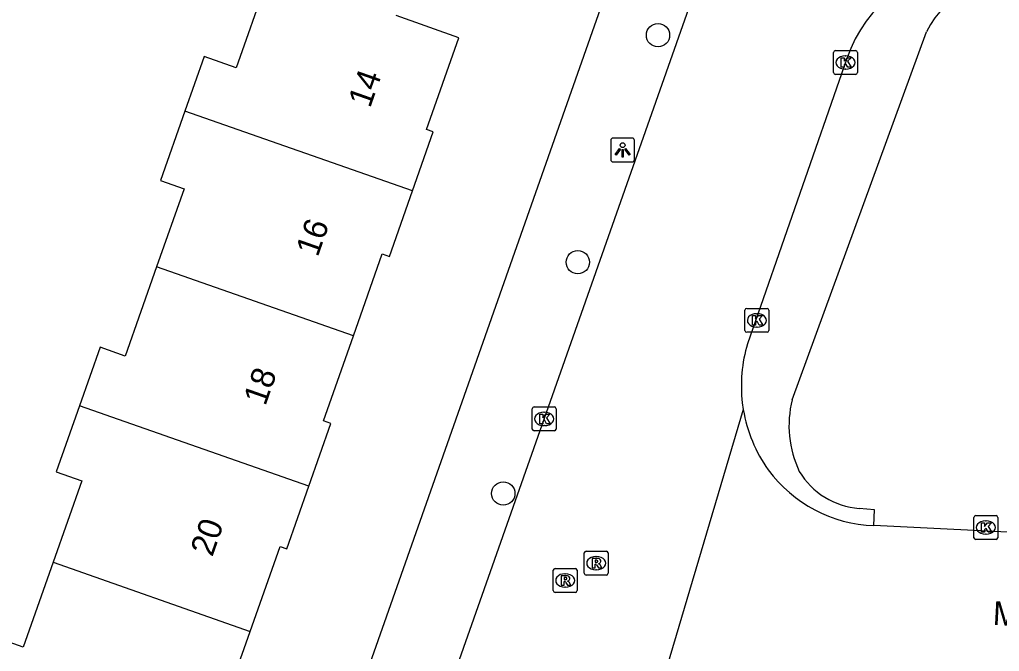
# Model space of a CAD drawing. Extents: x 163268 to 164360, y 381529 to 382285.
# Drawn here: x 163881.64 to 163922.72, y 381929.49 to 381955.99 of the extents above; entities that cross this region are included whole.
import ezdxf

# ---------------------------------------------------------------- set-up
doc = ezdxf.new("R2010")
doc.units = 0
for name, color, linetype in [('IMGEO_Boom', 7, 'Continuous'), ('IMGEO_Kolk', 7, 'Continuous'), ('IMGEO_Lichtpunt', 7, 'Continuous'), ('IMGEO_Openbare_ruimte_label', 7, 'Continuous'), ('IMGEO_Pand', 7, 'Continuous'), ('IMGEO_Pand_nummerreeks', 7, 'Continuous'), ('IMGEO_Rijbaan_lokaal_open', 7, 'Continuous'), ('IMGEO_Rioolput', 7, 'Continuous'), ('IMGEO_Voetpad_open', 7, 'Continuous')]:
    doc.layers.add(name, color=color, linetype=linetype)

msp = doc.modelspace()

# ---------------------------------------------------------------- linework, layer by layer
at = {"layer": 'IMGEO_Boom'}
for centre in [(163908.408, 381955.34), (163905.044, 381945.817), (163901.92, 381936.115)]:
    msp.add_circle(centre, 0.489, dxfattribs=at)
at = {"layer": 'IMGEO_Kolk'}
for p, q in [((163915.769, 381953.769), (163915.769, 381954.621)), ((163915.844, 381954.695), (163916.696, 381954.695)), ((163916.77, 381954.621), (163916.77, 381953.769)), ((163916.257, 381954.475), (163916.282, 381954.475)), ((163916.28, 381953.915), (163916.255, 381953.915)), ((163916.696, 381953.695), (163915.844, 381953.695)), ((163912.13, 381943.879), (163912.982, 381943.879)), ((163912.055, 381942.953), (163912.055, 381943.805)), ((163912.543, 381943.659), (163912.568, 381943.659)), ((163913.056, 381943.805), (163913.056, 381942.953)), ((163912.566, 381943.099), (163912.541, 381943.099)), ((163912.982, 381942.879), (163912.13, 381942.879)), ((163903.21, 381939.744), (163904.062, 381939.744)), ((163903.135, 381938.818), (163903.135, 381939.67)), ((163903.623, 381939.524), (163903.648, 381939.524)), ((163904.136, 381939.67), (163904.136, 381938.818)), ((163903.646, 381938.964), (163903.621, 381938.964)), ((163904.062, 381938.744), (163903.21, 381938.744)), ((163921.656, 381934.262), (163921.656, 381935.114)), ((163921.731, 381935.188), (163922.583, 381935.188)), ((163922.144, 381934.968), (163922.169, 381934.968)), ((163922.657, 381935.114), (163922.657, 381934.262)), ((163922.167, 381934.408), (163922.142, 381934.408)), ((163922.583, 381934.188), (163921.731, 381934.188))]:
    msp.add_line(p, q, dxfattribs=at)
for points in [[(163915.769, 381953.769), (163915.769, 381954.621)], [(163915.844, 381954.695), (163916.696, 381954.695)], [(163916.77, 381954.621), (163916.77, 381953.769)], [(163916.09, 381954.395), (163916.213, 381954.395), (163916.213, 381954.244), (163916.343, 381954.395), (163916.507, 381954.395), (163916.361, 381954.244), (163916.514, 381953.995), (163916.362, 381953.995), (163916.277, 381954.159), (163916.213, 381954.092), (163916.213, 381953.995), (163916.09, 381953.995), (163916.09, 381954.395)], [(163916.696, 381953.695), (163915.844, 381953.695)], [(163912.13, 381943.879), (163912.982, 381943.879)], [(163912.055, 381942.953), (163912.055, 381943.805)], [(163912.376, 381943.579), (163912.499, 381943.579), (163912.499, 381943.428), (163912.629, 381943.579), (163912.793, 381943.579), (163912.647, 381943.428), (163912.8, 381943.179), (163912.648, 381943.179), (163912.563, 381943.343), (163912.499, 381943.276), (163912.499, 381943.179), (163912.376, 381943.179), (163912.376, 381943.579)], [(163913.056, 381943.805), (163913.056, 381942.953)], [(163912.982, 381942.879), (163912.13, 381942.879)], [(163903.21, 381939.744), (163904.062, 381939.744)], [(163903.135, 381938.818), (163903.135, 381939.67)], [(163903.456, 381939.444), (163903.579, 381939.444), (163903.579, 381939.293), (163903.709, 381939.444), (163903.873, 381939.444), (163903.727, 381939.293), (163903.88, 381939.044), (163903.728, 381939.044), (163903.643, 381939.208), (163903.579, 381939.141), (163903.579, 381939.044), (163903.456, 381939.044), (163903.456, 381939.444)], [(163904.136, 381939.67), (163904.136, 381938.818)], [(163904.062, 381938.744), (163903.21, 381938.744)], [(163921.656, 381934.262), (163921.656, 381935.114)], [(163921.731, 381935.188), (163922.583, 381935.188)], [(163921.977, 381934.888), (163922.1, 381934.888), (163922.1, 381934.737), (163922.23, 381934.888), (163922.394, 381934.888), (163922.248, 381934.737), (163922.401, 381934.488), (163922.249, 381934.488), (163922.164, 381934.652), (163922.1, 381934.585), (163922.1, 381934.488), (163921.977, 381934.488), (163921.977, 381934.888)], [(163922.657, 381935.114), (163922.657, 381934.262)], [(163922.583, 381934.188), (163921.731, 381934.188)]]:
    msp.add_lwpolyline(points, dxfattribs=at)
for centre, start, end in [((163915.846, 381954.619), 91.552, 178.448), ((163915.846, 381954.619), 91.552, 178.448), ((163916.694, 381954.619), 1.552, 88.448), ((163916.694, 381954.619), 1.552, 88.448), ((163915.846, 381953.771), 181.552, 268.448), ((163915.846, 381953.771), 181.552, 268.448), ((163916.694, 381953.771), 271.552, 358.448), ((163916.694, 381953.771), 271.552, 358.448), ((163912.132, 381943.803), 91.552, 178.448), ((163912.132, 381943.803), 91.552, 178.448), ((163912.98, 381943.803), 1.552, 88.448), ((163912.98, 381943.803), 1.552, 88.448), ((163912.132, 381942.955), 181.552, 268.448), ((163912.132, 381942.955), 181.552, 268.448), ((163912.98, 381942.955), 271.552, 358.448), ((163912.98, 381942.955), 271.552, 358.448), ((163903.212, 381939.668), 91.552, 178.448), ((163903.212, 381939.668), 91.552, 178.448), ((163904.06, 381939.668), 1.552, 88.448), ((163904.06, 381939.668), 1.552, 88.448), ((163903.212, 381938.82), 181.552, 268.448), ((163903.212, 381938.82), 181.552, 268.448), ((163904.06, 381938.82), 271.552, 358.448), ((163904.06, 381938.82), 271.552, 358.448), ((163921.733, 381935.112), 91.552, 178.448), ((163921.733, 381935.112), 91.552, 178.448), ((163922.581, 381935.112), 1.552, 88.448), ((163922.581, 381935.112), 1.552, 88.448), ((163921.733, 381934.264), 181.552, 268.448), ((163921.733, 381934.264), 181.552, 268.448), ((163922.581, 381934.264), 271.552, 358.448), ((163922.581, 381934.264), 271.552, 358.448)]:
    msp.add_arc(centre, 0.0765, start, end, dxfattribs=at)
for centre, major_axis, ratio, start_param, end_param in [((163916.256, 381954.195), (-0.387, 0.002), 0.722429, 4.712389, 7.853982), ((163916.281, 381954.195), (-0.39, 0.002), 0.717154, 1.570796, 4.712389), ((163912.542, 381943.379), (-0.387, 0.002), 0.722429, 4.712389, 7.853982), ((163912.567, 381943.379), (-0.39, 0.002), 0.717154, 1.570796, 4.712389), ((163903.622, 381939.244), (-0.387, 0.002), 0.722429, 4.712389, 7.853982), ((163903.647, 381939.244), (-0.39, 0.002), 0.717154, 1.570796, 4.712389), ((163922.143, 381934.688), (-0.387, 0.002), 0.722429, 4.712389, 7.853982), ((163922.168, 381934.688), (-0.39, 0.002), 0.717154, 1.570796, 4.712389)]:
    msp.add_ellipse(centre, major_axis=major_axis, ratio=ratio, start_param=start_param, end_param=end_param, dxfattribs=at)
at = {"layer": 'IMGEO_Lichtpunt'}
for p, q in [((163906.426, 381950.929), (163906.426, 381950.122)), ((163906.426, 381950.929), (163906.426, 381950.122)), ((163907.328, 381951.024), (163906.52, 381951.024)), ((163907.328, 381951.024), (163906.52, 381951.024)), ((163907.422, 381950.122), (163907.422, 381950.929)), ((163907.422, 381950.122), (163907.422, 381950.929)), ((163906.52, 381950.028), (163907.328, 381950.028)), ((163906.52, 381950.028), (163907.328, 381950.028))]:
    msp.add_line(p, q, dxfattribs=at)
for points in [[(163906.8, 381950.593), (163906.839, 381950.565), (163906.651, 381950.303), (163906.613, 381950.33), (163906.8, 381950.593)], [(163906.902, 381950.545), (163906.949, 381950.545), (163906.949, 381950.223), (163906.902, 381950.223), (163906.902, 381950.545)], [(163907.012, 381950.565), (163907.05, 381950.592), (163907.237, 381950.33), (163907.198, 381950.302), (163907.012, 381950.565)]]:
    msp.add_lwpolyline(points, dxfattribs=at)
msp.add_circle((163906.925, 381950.727), 0.0994, dxfattribs=at)
for centre, start, end in [((163906.52, 381950.929), 90, 180), ((163906.52, 381950.929), 90, 180), ((163907.328, 381950.929), 0, 90), ((163907.328, 381950.929), 0, 90), ((163906.52, 381950.122), 180, 270), ((163906.52, 381950.122), 180, 270), ((163907.328, 381950.122), 270, 0), ((163907.328, 381950.122), 270, 360)]:
    msp.add_arc(centre, 0.0946, start, end, dxfattribs=at)
at = {"layer": 'IMGEO_Pand'}
for points in [[(163891.993, 381957.589), (163890.722, 381953.975), (163889.376, 381954.449), (163888.571, 381952.16)], [(163898.118, 381948.809), (163898.987, 381951.28), (163898.698, 381951.381), (163900.053, 381955.236), (163897.424, 381956.16)], [(163888.571, 381952.16), (163887.545, 381949.242), (163888.535, 381948.893), (163887.384, 381945.621)], [(163898.118, 381948.809), (163888.571, 381952.16)], [(163895.636, 381942.724), (163896.846, 381946.164), (163897.15, 381946.057), (163898.118, 381948.809)], [(163887.384, 381945.621), (163886.069, 381941.882), (163885.018, 381942.252), (163884.155, 381939.798)], [(163895.636, 381942.724), (163887.384, 381945.621)], [(163893.766, 381936.425), (163894.692, 381939.058), (163894.385, 381939.166), (163895.636, 381942.724)], [(163884.155, 381939.798), (163883.178, 381937.02), (163884.247, 381936.644), (163883.046, 381933.23)], [(163893.766, 381936.425), (163884.155, 381939.798)], [(163891.308, 381930.33), (163892.558, 381933.886), (163892.838, 381933.788), (163893.766, 381936.425)], [(163883.046, 381933.23), (163881.794, 381929.669), (163880.756, 381930.034), (163879.83, 381927.402)], [(163883.046, 381933.23), (163891.308, 381930.33)], [(163889.419, 381924.037), (163890.372, 381926.746), (163890.083, 381926.848), (163891.308, 381930.33)]]:
    msp.add_lwpolyline(points, dxfattribs=at)
at = {"layer": 'IMGEO_Rijbaan_lokaal_open'}
for points in [[(163884.733, 381885.565), (163910.234, 381957.988)], [(163916.327, 381954.365), (163912.163, 381942.396)], [(163911.944, 381939.919), (163911.984, 381939.637)], [(163911.984, 381939.637), (163908.686, 381928.506)], [(163951.919, 381933.057), (163917.459, 381934.768)]]:
    msp.add_lwpolyline(points, dxfattribs=at)
for centre, radius, start, end in [((163921.896, 381952.453), 5.888, 93.0591, 161.0531), ((163918.004, 381940.631), 6.102, 163.1901, 186.7047), ((163917.995, 381940.643), 6.095, 189.503, 215.5118), ((163917.665, 381940.519), 5.754, 216.4121, 267.9482)]:
    msp.add_arc(centre, radius, start, end, dxfattribs=at)
at = {"layer": 'IMGEO_Rioolput'}
for p, q in [((163905.317, 381932.768), (163905.317, 381933.62)), ((163905.392, 381933.694), (163906.244, 381933.694)), ((163906.318, 381933.62), (163906.318, 381932.768)), ((163905.805, 381933.474), (163905.83, 381933.474)), ((163904.017, 381932.042), (163904.017, 381932.894)), ((163904.092, 381932.968), (163904.944, 381932.968)), ((163905.018, 381932.894), (163905.018, 381932.042)), ((163905.828, 381932.914), (163905.803, 381932.914)), ((163904.505, 381932.748), (163904.53, 381932.748)), ((163906.244, 381932.694), (163905.392, 381932.694)), ((163904.944, 381931.968), (163904.092, 381931.968)), ((163904.528, 381932.188), (163904.503, 381932.188))]:
    msp.add_line(p, q, dxfattribs=at)
for points in [[(163905.317, 381932.768), (163905.317, 381933.62)], [(163905.392, 381933.694), (163906.244, 381933.694)], [(163906.318, 381933.62), (163906.318, 381932.768)], [(163905.906, 381933.392), (163905.654, 381933.394), (163905.654, 381932.994)], [(163905.832, 381933.313), (163905.778, 381933.313), (163905.778, 381933.232)], [(163905.778, 381933.232), (163905.83, 381933.232)], [(163904.017, 381932.042), (163904.017, 381932.894)], [(163904.092, 381932.968), (163904.944, 381932.968)], [(163905.018, 381932.894), (163905.018, 381932.042)], [(163905.654, 381932.994), (163905.778, 381932.994), (163905.778, 381933.156), (163905.789, 381933.156)], [(163905.836, 381933.127), (163905.907, 381932.994), (163906.047, 381932.994), (163905.982, 381933.12)], [(163904.606, 381932.666), (163904.354, 381932.668), (163904.354, 381932.268)], [(163904.354, 381932.268), (163904.478, 381932.268), (163904.478, 381932.43), (163904.489, 381932.43)], [(163904.532, 381932.587), (163904.478, 381932.587), (163904.478, 381932.506)], [(163904.478, 381932.506), (163904.53, 381932.506)], [(163904.536, 381932.401), (163904.607, 381932.268), (163904.747, 381932.268), (163904.682, 381932.394)], [(163906.244, 381932.694), (163905.392, 381932.694)], [(163904.944, 381931.968), (163904.092, 381931.968)]]:
    msp.add_lwpolyline(points, dxfattribs=at)
for centre, radius, start, end in [((163905.394, 381933.618), 0.0765, 91.552, 178.448), ((163905.394, 381933.618), 0.0765, 91.552, 178.448), ((163906.242, 381933.618), 0.0765, 1.552, 88.448), ((163906.242, 381933.618), 0.0765, 1.552, 88.448), ((163905.814, 381933.421), 0.19, 274.7715, 282.9687), ((163905.838, 381933.217), 0.0964, 77.0061, 93.1865), ((163905.852, 381933.274), 0.0378, 276.6634, 79.6772), ((163905.905, 381933.282), 0.109, 350.3612, 89.416), ((163905.903, 381933.282), 0.112, 277.5842, 350.9817), ((163905.887, 381933.067), 0.108, 29.5134, 73.7905), ((163904.094, 381932.892), 0.0765, 91.552, 178.448), ((163904.094, 381932.892), 0.0765, 91.552, 178.448), ((163904.942, 381932.892), 0.0765, 1.552, 88.448), ((163904.942, 381932.892), 0.0765, 1.552, 88.448), ((163905.394, 381932.77), 0.0765, 181.552, 268.448), ((163905.394, 381932.77), 0.0765, 181.552, 268.448), ((163905.788, 381933.103), 0.0533, 26.0293, 88.6989), ((163906.242, 381932.77), 0.0765, 271.552, 358.448), ((163906.242, 381932.77), 0.0765, 271.552, 358.448), ((163904.488, 381932.377), 0.0533, 26.0293, 88.6989), ((163904.514, 381932.695), 0.19, 274.7715, 282.9687), ((163904.538, 381932.491), 0.0964, 77.0061, 93.1865), ((163904.552, 381932.548), 0.0378, 276.6634, 79.6772), ((163904.605, 381932.556), 0.109, 350.3612, 89.416), ((163904.603, 381932.556), 0.112, 277.5842, 350.9817), ((163904.587, 381932.341), 0.108, 29.5134, 73.7905), ((163904.094, 381932.044), 0.0765, 181.552, 268.448), ((163904.094, 381932.044), 0.0765, 181.552, 268.448), ((163904.942, 381932.044), 0.0765, 271.552, 358.448), ((163904.942, 381932.044), 0.0765, 271.552, 358.448)]:
    msp.add_arc(centre, radius, start, end, dxfattribs=at)
for centre, major_axis, ratio, start_param, end_param in [((163905.804, 381933.194), (-0.387, 0.002), 0.722429, 4.712389, 7.853982), ((163905.829, 381933.194), (-0.39, 0.002), 0.717154, 1.570796, 4.712389), ((163904.504, 381932.468), (-0.387, 0.002), 0.722429, 4.712389, 7.853982), ((163904.529, 381932.468), (-0.39, 0.002), 0.717154, 1.570796, 4.712389)]:
    msp.add_ellipse(centre, major_axis=major_axis, ratio=ratio, start_param=start_param, end_param=end_param, dxfattribs=at)
at = {"layer": 'IMGEO_Voetpad_open'}
for points in [[(163907.487, 381960.738), (163890.945, 381913.685)], [(163914.033, 381940.047), (163919.666, 381955.484)], [(163917.459, 381934.768), (163917.481, 381935.428), (163916.845, 381935.489)]]:
    msp.add_lwpolyline(points, dxfattribs=at)
for centre, radius, start, end in [((163922.783, 381953.981), 3.46, 66.9213, 154.2498), ((163918.377, 381938.961), 4.477, 165.9635, 205.3671), ((163917.099, 381938.71), 3.231, 211.0583, 265.4981)]:
    msp.add_arc(centre, radius, start, end, dxfattribs=at)

# ---------------------------------------------------------------- texts
at = {"layer": 'IMGEO_Openbare_ruimte_label'}
msp.add_text('Mondriaanhof', height=1, rotation=356.9631, dxfattribs=at).set_placement((163922.428, 381930.605))
at = {"layer": 'IMGEO_Pand_nummerreeks'}
for s, rotation, p in [('14', 70.6342, (163896.333, 381952.254)), ('16', 70.6366, (163894.138, 381946.006)), ('18', 70.6366, (163891.943, 381939.761)), ('20', 70.6366, (163889.717, 381933.428))]:
    msp.add_text(s, height=1, rotation=rotation, dxfattribs=at).set_placement(p)

doc.saveas('drawing.dxf')
